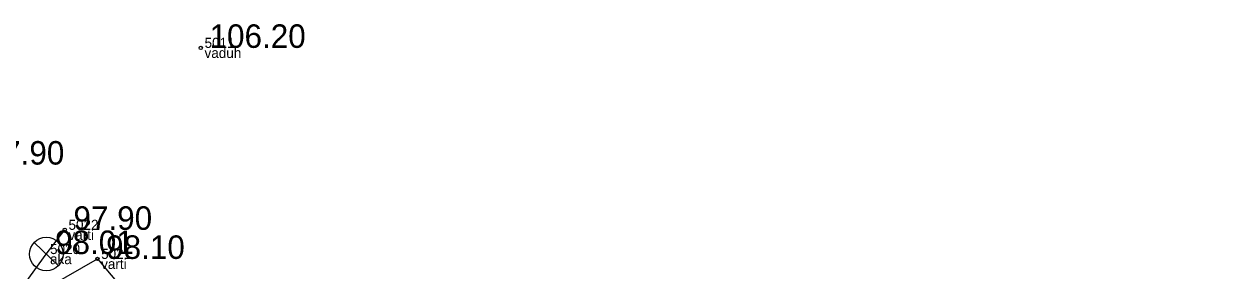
# Model space of a CAD drawing. Extents: x 614911 to 615803, y 262110 to 264311.
# Drawn here: x 615324.16 to 615359.89, y 264097.55 to 264104.9 of the extents above; entities that cross this region are included whole.
import ezdxf

# ---------------------------------------------------------------- set-up
doc = ezdxf.new("R2010")
doc.units = 0
for name, color, linetype in [('Level 12', 7, 'Continuous'), ('Level 31', 7, 'Continuous'), ('Level 37', 7, 'Continuous'), ('Level 53', 7, 'Continuous'), ('Level 54', 7, 'Continuous'), ('Level 57', 7, 'Continuous'), ('Level 58', 7, 'Continuous')]:
    doc.layers.add(name, color=color, linetype=linetype)

msp = doc.modelspace()

# ---------------------------------------------------------------- linework, layer by layer
at = {"layer": 'Level 12'}
msp.add_line((615324.467, 264098.398), (615325.185, 264097.702), dxfattribs=at)
msp.add_circle((615324.826, 264098.05), 0.5, dxfattribs=at)
at = {"layer": 'Level 31'}
msp.add_lwpolyline([(615342.554, 264084.637), (615342.735, 264083.235), (615341.151, 264082.675), (615331.485, 264088.981), (615324.574, 264095.897), (615324.48, 264096.832), (615326.347, 264097.906), (615330.371, 264093.105), (615333.223, 264089.88)], close=True, dxfattribs=at)
at = {"layer": 'Level 37'}
msp.add_lwpolyline([(615359.89, 264070.688), (615358.538, 264070.925), (615335.543, 264084.672), (615327.664, 264090.843), (615323.547, 264094.306), (615322.661, 264095.641), (615323.366, 264096.047), (615324.826, 264098.05), (615325.375, 264098.771)], dxfattribs=at)
at = {"layer": 'Level 57'}
for centre in [(615329.426, 264104.187), (615325.375, 264098.771), (615326.347, 264097.906)]:
    msp.add_circle(centre, 0.05, dxfattribs=at)
at = {"layer": 'Level 58'}
for centre in [(615329.426, 264104.187), (615325.375, 264098.771), (615326.347, 264097.906)]:
    msp.add_circle(centre, 0.05, dxfattribs=at)

# ---------------------------------------------------------------- texts
at = {"layer": 'Level 53'}
for s, p in [(' vaduh', (615329.426, 264103.887)), (' varti', (615325.375, 264098.471)), (' aka', (615324.826, 264097.75)), (' varti', (615326.347, 264097.606))]:
    msp.add_text(s, height=0.3, dxfattribs=at).set_placement(p)
at = {"layer": 'Level 54'}
for s, p in [(' 5011', (615329.426, 264104.187)), (' 5022', (615325.375, 264098.771)), (' 5020', (615324.826, 264098.05)), (' 5021', (615326.347, 264097.906))]:
    msp.add_text(s, height=0.3, dxfattribs=at).set_placement(p)
at = {"layer": 'Level 58'}
for s, p in [(' 106.20', (615329.426, 264104.187)), (' 97.90', (615322.76, 264100.713)), (' 97.90', (615325.375, 264098.771)), (' 98.01', (615324.826, 264098.05)), (' 98.10', (615326.347, 264097.906))]:
    msp.add_text(s, height=0.7, dxfattribs=at).set_placement(p)

doc.saveas('drawing.dxf')
